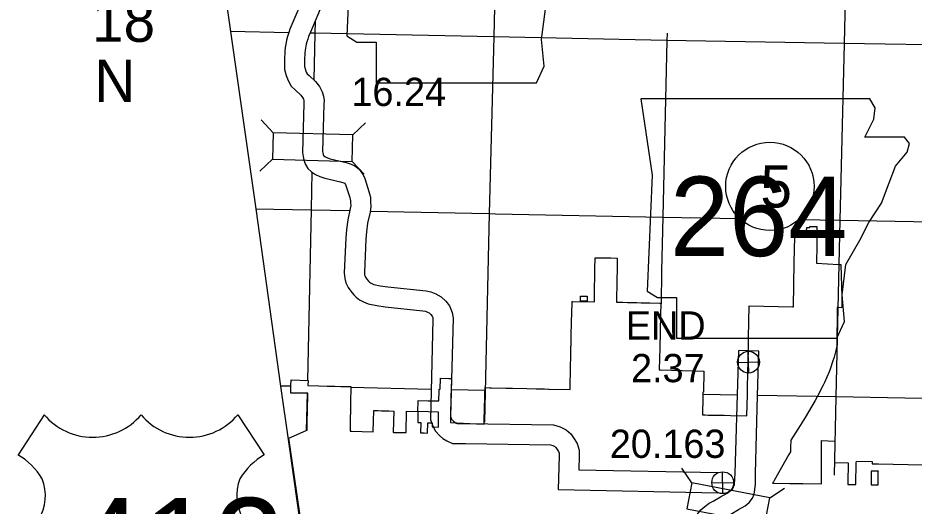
# Model space of a CAD drawing. Extents: x 77230 to 630905, y 790554 to 1662844.
# Drawn here: x 119069 to 145849, y 1526484 to 1541082 of the extents above; entities that cross this region are included whole.
import ezdxf

# ---------------------------------------------------------------- set-up
doc = ezdxf.new("R2010")
doc.units = 0
for name, color, linetype in [('Level 12', 7, 'Continuous'), ('Level 14', 7, 'Continuous'), ('Level 15', 7, 'Continuous'), ('Level 16', 7, 'Continuous'), ('Level 19', 7, 'Continuous'), ('Level 22', 7, 'Continuous'), ('Level 24', 7, 'Continuous'), ('Level 25', 7, 'Continuous'), ('Level 28', 7, 'Continuous'), ('Level 31', 7, 'Continuous'), ('Level 32', 7, 'Continuous'), ('Level 33', 7, 'Continuous'), ('Level 34', 7, 'Continuous')]:
    doc.layers.add(name, color=color, linetype=linetype)

msp = doc.modelspace()

# ---------------------------------------------------------------- linework, layer by layer
at = {"layer": 'Level 12'}
for points in [[(138249, 1531220), (138242, 1530900), (138235, 1530556), (138263, 1530555), (138268, 1530555), (139563, 1530518), (139552, 1529893), (139537, 1529893), (139534, 1529732), (139534, 1529665), (139535, 1529582), (139533, 1529512), (139529, 1529445), (139528, 1529375), (139526, 1529309), (139524, 1529237), (139523, 1529208), (139609, 1529209), (139691, 1529207), (139770, 1529205), (139847, 1529205), (139851, 1529205), (139930, 1529203), (140010, 1529202), (140088, 1529201), (140171, 1529200), (140367, 1529197), (140855, 1529188), (140866, 1529832), (140873, 1530115), (140878, 1530371), (140881, 1530481), (140896, 1531152), (140902, 1531525), (140916, 1532470), (142213, 1532444), (142248, 1532443), (142268, 1533771), (142282, 1534537), (142312, 1534537), (142637, 1534533), (142638, 1534611), (142639, 1534703), (142641, 1534813), (142725, 1534812), (142738, 1534812), (142738, 1534844), (142880, 1534842), (142947, 1534841), (142945, 1534699), (142944, 1534601), (142943, 1534524), (142942, 1534447), (142942, 1534370), (142941, 1534293), (142940, 1534216), (142939, 1534139), (142938, 1534062), (142937, 1533973), (142936, 1533923), (142934, 1533752), (143589, 1533713), (143661, 1533711), (143687, 1532740), (143686, 1532416), (143549, 1532420), (143537, 1531243), (143510, 1531134), (143500, 1531093), (143458, 1530942), (143413, 1530797), (143348, 1530608), (143308, 1530501), (143243, 1530339), (143171, 1530177), (143133, 1530096), (142966, 1529775), (142889, 1529644), (142590, 1529137), (142448, 1528895), (142163, 1528455), (142158, 1528233), (142156, 1528105), (142109, 1528022), (141663, 1527247), (141643, 1527211), (141620, 1527172), (142139, 1527160), (142529, 1527155), (143081, 1527147), (143080, 1527185), (143085, 1528444), (143482, 1528430), (143469, 1527790), (143879, 1527779), (143879, 1527778), (143867, 1527176), (143866, 1527167), (143866, 1527134), (144111, 1527129)], [(131022, 1529314), (131025, 1529632), (131025, 1529643), (131328, 1529636), (131651, 1529628), (131658, 1529936), (131661, 1529977), (131687, 1529976), (131695, 1530306), (131946, 1530299), (132024, 1530297), (132017, 1529967), (132010, 1529761), (132007, 1529593), (132000, 1529326), (131992, 1528982), (132773, 1528945), (132998, 1528932), (132998, 1528945), (133005, 1529195), (133008, 1529275), (133009, 1529308), (133010, 1529356), (133012, 1529435), (133014, 1529515), (133016, 1529556), (133017, 1529595), (133018, 1529644), (133019, 1529675), (133021, 1529755), (133024, 1529850), (133024, 1529850), (133026, 1529910), (133027, 1529938), (133029, 1530027), (133156, 1530024), (133188, 1530023), (133217, 1530022), (133647, 1530012), (133670, 1530011), (133848, 1530007), (134275, 1529997), (134553, 1529992), (134804, 1529987), (134924, 1529985), (134947, 1529985), (135570, 1529974), (135575, 1530212), (135576, 1530302), (135577, 1530344), (135579, 1530444), (135583, 1530627), (135584, 1530655), (135586, 1530758), (135588, 1530862), (135591, 1530997), (135591, 1531021), (135592, 1531030), (135592, 1531060), (135594, 1531132), (135596, 1531225), (135596, 1531267), (135597, 1531277), (135600, 1531419), (135605, 1531614), (135613, 1531948), (135615, 1532022), (135620, 1532237), (135629, 1532598), (135653, 1532598), (135653, 1532598), (135653, 1532598), (136296, 1532590), (136297, 1532611), (136299, 1532761), (136313, 1533574), (136319, 1533910), (136340, 1533910), (136490, 1533908), (136640, 1533906), (136791, 1533904), (136979, 1533902), (136973, 1533572), (136967, 1533243), (136955, 1532582), (137130, 1532578), (137143, 1532578), (137283, 1532575), (137316, 1532574), (137383, 1532573), (137466, 1532571), (137559, 1532569), (137693, 1532566), (137801, 1532563), (137842, 1532562), (137953, 1532560), (138247, 1532553), (138277, 1532553), (138270, 1532206), (138249, 1531220)], [(127512, 1526124), (127322, 1527424), (127163, 1528511), (127678, 1528743), (127710, 1528758), (127710, 1528783), (127713, 1528936), (127716, 1529090), (127719, 1529256), (127722, 1529423), (127729, 1529755), (127731, 1529856), (127698, 1529856), (127223, 1529864), (127228, 1530091), (127232, 1530256), (127738, 1530243), (127735, 1530088), (128062, 1530080), (128312, 1530074), (128389, 1530072), (128539, 1530069), (128715, 1530064), (129017, 1530057), (129015, 1529893), (129012, 1529727), (129007, 1529420), (129007, 1529383), (128999, 1529371), (129006, 1529370), (129002, 1529064), (128997, 1528757), (128998, 1528725), (129042, 1528724), (129359, 1528715), (129687, 1528706), (129687, 1528713), (129697, 1529024), (129706, 1529341), (129821, 1529339), (129936, 1529336), (130028, 1529334), (130038, 1529333), (130090, 1529332), (130153, 1529331), (130303, 1529327), (130284, 1528699)], [(130284, 1528699), (130284, 1528691), (130292, 1528689), (130352, 1528688), (130469, 1528685), (130525, 1528684), (130667, 1528681), (130683, 1529322), (131022, 1529314)], [(144111, 1527129), (144111, 1527151), (144111, 1527161), (144123, 1527760), (144123, 1527772), (144124, 1527826), (144592, 1527815), (144593, 1527749), (144786, 1527745), (146107, 1527719)]]:
    msp.add_lwpolyline(points, dxfattribs=at)
for points in [[(136075, 1532612), (135876, 1532614), (135880, 1532764), (135980, 1532764), (136079, 1532763)], [(131022, 1529314), (131015, 1528983), (131109, 1528979), (131101, 1528672), (131208, 1528670), (131313, 1528668), (131321, 1528974), (131449, 1528971), (131449, 1528850), (131636, 1528845), (131639, 1528966), (131640, 1529047), (131641, 1529174), (131641, 1529296)], [(144771, 1527117), (144780, 1527505), (144781, 1527526), (144571, 1527529), (144564, 1527121)]]:
    msp.add_lwpolyline(points, close=True, dxfattribs=at)
at = {"layer": 'Level 14'}
for points in [[(124550, 1546914), (125355, 1541164), (126178, 1535371), (126916, 1530075), (127152, 1528402), (127411, 1526569)], [(127411, 1526569), (127580, 1525371), (127728, 1524381)]]:
    msp.add_lwpolyline(points, dxfattribs=at)
at = {"layer": 'Level 15'}
msp.add_lwpolyline([(133434, 1546946), (133413, 1545803), (133290, 1540512), (133149, 1535230), (133009, 1528997)], dxfattribs=at)
at = {"layer": 'Level 16'}
for points in [[(143823, 1542978), (143757, 1540309), (143634, 1535036)], [(127953, 1540983), (127943, 1540618), (127912, 1539233)], [(127167, 1540640), (125424, 1540676)], [(147464, 1540255), (143749, 1540312), (138455, 1540411), (133282, 1540516), (127937, 1540624), (127803, 1540627)], [(138469, 1540629), (138463, 1540409), (138336, 1535129), (138305, 1533509), (138286, 1532536)], [(127854, 1536474), (127828, 1535348), (127719, 1530244)], [(126166, 1535371), (127822, 1535346), (128995, 1535321)], [(129601, 1535308), (133141, 1535232), (133344, 1535227)], [(133344, 1535227), (138329, 1535126), (140620, 1535087)], [(142435, 1535056), (143634, 1535036)], [(143634, 1535036), (143509, 1529746), (143463, 1527411)], [(143634, 1535036), (147489, 1534968)], [(127228, 1530066), (126904, 1530075)], [(131418, 1529975), (129017, 1530026)], [(133027, 1529941), (132020, 1529962)], [(127710, 1529856), (127686, 1528747)], [(140576, 1529803), (139539, 1529822)], [(147637, 1529670), (143509, 1529750), (141170, 1529792)]]:
    msp.add_lwpolyline(points, dxfattribs=at)
at = {"layer": 'Level 19'}
for p, q in [((126701, 1537650), (126338, 1538033)), ((129076, 1537585), (129460, 1537948)), ((126679, 1536858), (126296, 1536495)), ((129054, 1536793), (129417, 1536409)), ((139203, 1527177), (138907, 1527614)), ((141536, 1526728), (141973, 1527024))]:
    msp.add_line(p, q, dxfattribs=at)
for points in [[(129076, 1537585), (126701, 1537650), (126679, 1536858), (129054, 1536793)], [(139053, 1526399), (141386, 1525950), (141536, 1526728), (139203, 1527177)]]:
    msp.add_lwpolyline(points, close=True, dxfattribs=at)
at = {"layer": 'Level 22'}
for points in [[(127614, 1541737), (127256, 1540885), (127197, 1540746), (127162, 1540644), (127124, 1540530), (127097, 1540420), (127084, 1540342), (127059, 1540198), (127048, 1540091), (127032, 1539826), (127038, 1539540), (127088, 1539355), (127140, 1539210), (127239, 1539038), (127360, 1538921), (127520, 1538773), (127571, 1538706), (127599, 1538653), (127610, 1538614), (127616, 1538577), (127613, 1538519), (127573, 1537055), (127589, 1536939), (127616, 1536829), (127659, 1536703), (127731, 1536583), (127842, 1536483), (127959, 1536404), (128091, 1536340), (128243, 1536290), (128710, 1536184), (128804, 1536150), (128828, 1536139), (128831, 1536137), (128856, 1536102), (128869, 1536069), (128983, 1535709), (129000, 1535656), (129005, 1535635), (129009, 1535557), (129014, 1535468), (129001, 1535379), (128926, 1535046), (128887, 1534753), (128863, 1534507), (128822, 1533461), (128835, 1533289), (128871, 1533164), (128939, 1533024), (129016, 1532914), (129105, 1532800), (129176, 1532733), (129273, 1532654), (129395, 1532589), (129539, 1532536), (129792, 1532480), (130048, 1532447), (131169, 1532324), (131245, 1532308), (131308, 1532286), (131356, 1532259), (131407, 1532209), (131443, 1532164), (131463, 1532115), (131471, 1532065), (131398, 1529061), (131473, 1528857), (131549, 1528726), (131665, 1528594), (131771, 1528506), (131889, 1528432), (132060, 1528358), (132445, 1528351), (134988, 1528314), (135054, 1528296), (135112, 1528265), (135144, 1528237), (135188, 1528175), (135223, 1528113), (135238, 1528064), (135240, 1527988), (135217, 1526981)], [(128179, 1541533), (127809, 1540652), (127757, 1540530), (127730, 1540451), (127701, 1540364), (127685, 1540298), (127675, 1540240), (127653, 1540116), (127646, 1540042), (127632, 1539815), (127637, 1539625), (127661, 1539534), (127686, 1539463), (127716, 1539411), (127772, 1539357), (127965, 1539179), (128079, 1539031), (128160, 1538876), (128198, 1538739), (128217, 1538609), (128213, 1538498), (128174, 1537088), (128179, 1537052), (128192, 1536998), (128204, 1536965), (128212, 1536957), (128260, 1536925), (128316, 1536898), (128404, 1536869), (128878, 1536761), (129028, 1536707), (129136, 1536659), (129269, 1536558), (129386, 1536390), (129433, 1536275), (129555, 1535891), (129579, 1535817), (129602, 1535718), (129608, 1535587), (129616, 1535441), (129591, 1535269), (129517, 1534941), (129484, 1534685), (129462, 1534466), (129423, 1533470), (129429, 1533395), (129433, 1533380), (129458, 1533328), (129498, 1533271), (129550, 1533205), (129571, 1533185), (129606, 1533156), (129641, 1533138), (129709, 1533113), (129896, 1533071), (130119, 1533043), (131265, 1532918), (131408, 1532887), (131558, 1532834), (131719, 1532742), (131852, 1532613), (131965, 1532471), (132046, 1532276), (132072, 1532102), (132000, 1529161), (132018, 1529113), (132039, 1529077), (132084, 1529026), (132123, 1528994), (132169, 1528965), (132190, 1528956), (132456, 1528951), (135074, 1528913), (135277, 1528856), (135451, 1528764), (135591, 1528645), (135696, 1528496), (135778, 1528351), (135836, 1528160), (135840, 1527988), (135830, 1527569)], [(140507, 1527465), (140570, 1529807), (140608, 1531139)], [(141208, 1531121), (140608, 1531139)], [(141107, 1527461), (141170, 1529791), (141208, 1531121)], [(135830, 1527569), (139986, 1527485)], [(139122, 1521948), (139163, 1524544), (139181, 1525526), (139183, 1525669), (139202, 1525836), (139248, 1526013), (139334, 1526188), (139479, 1526377), (139595, 1526467), (139730, 1526568), (139846, 1526628), (140066, 1526759), (140260, 1526873), (140423, 1526990), (140487, 1527130), (140507, 1527465)], [(139727, 1522235), (139763, 1524534), (139781, 1525518), (139782, 1525631), (139793, 1525725), (139814, 1525804), (139846, 1525870), (139908, 1525950), (139958, 1525989), (140050, 1526058), (140137, 1526103), (140371, 1526242), (140606, 1526380), (140806, 1526492), (140916, 1526590), (141019, 1526722), (141067, 1526839), (141111, 1527126), (141107, 1527461)], [(135217, 1526981), (139983, 1526885)]]:
    msp.add_lwpolyline(points, dxfattribs=at)
at = {"layer": 'Level 24'}
for points in [[(128704, 1546295), (129046, 1544011), (128894, 1540547), (129199, 1540357), (129770, 1540357), (129770, 1539139), (134566, 1539139), (134794, 1539634), (134718, 1540433), (134832, 1541347), (135251, 1542070), (135517, 1542603), (135898, 1543174), (136127, 1543783), (136317, 1544278), (136659, 1544696), (136736, 1544963), (136583, 1545153), (135403, 1545153), (135670, 1545686), (135708, 1546029), (135550, 1546292)], [(137683, 1538661), (138025, 1536377), (137873, 1532914), (138178, 1532723), (138749, 1532723), (138749, 1531505), (143545, 1531505), (143773, 1532000), (143697, 1532799), (143811, 1533713), (144230, 1534436), (144497, 1534969), (144877, 1535540), (145106, 1536149), (145296, 1536644), (145639, 1537063), (145715, 1537329), (145562, 1537519), (144382, 1537519), (144649, 1538052), (144687, 1538395), (144529, 1538658)]]:
    msp.add_lwpolyline(points, close=True, dxfattribs=at)
at = {"layer": 'Level 25'}
for p, q in [((119853, 1529217), (119074, 1528013)), ((125644, 1529217), (126423, 1528013))]:
    msp.add_line(p, q, dxfattribs=at)
for centre, radius, start, end in [((121304, 1530438), 1896, 220.075, 319.6701), ((124194, 1530438), 1896, 220.3299, 319.925), ((118056, 1526264), 2024, 30.7809, 59.9883), ((127441, 1526264), 2024, 120.0117, 149.2191), ((118502, 1526798), 1387, 328.8105, 21.2108), ((126995, 1526798), 1387, 158.7892, 211.1895)]:
    msp.add_arc(centre, radius, start, end, dxfattribs=at)
at = {"layer": 'Level 33'}
msp.add_circle((141540, 1536045), 1320, dxfattribs=at)
at = {"layer": 'Level 34'}
for p, q in [((140910, 1530461), (140895, 1531112)), ((140577, 1530779), (141227, 1530794)), ((140138, 1526858), (140123, 1527509)), ((139805, 1527176), (140456, 1527191))]:
    msp.add_line(p, q, dxfattribs=at)
for centre in [(140902, 1530787), (140130, 1527184)]:
    msp.add_circle(centre, 326, dxfattribs=at)

# ---------------------------------------------------------------- texts
at = {"layer": 'Level 24'}
msp.add_text('264', height=2376, dxfattribs=at).set_placement((138555, 1533960))
at = {"layer": 'Level 25'}
msp.add_text('412', height=2851.2, dxfattribs=at).set_placement((120673, 1523877))
at = {"layer": 'Level 28'}
for s, height, p in [('18', 1267.2, (121283, 1540367)), ('N', 1267, (121352, 1538570))]:
    msp.add_text(s, height=height, dxfattribs=at).set_placement(p)
at = {"layer": 'Level 31'}
for s, p in [('END', (137235, 1531463)), ('2.37', (137391, 1530189)), ('20.163', (136756, 1527925))]:
    msp.add_text(s, height=844.8, dxfattribs=at).set_placement(p)
at = {"layer": 'Level 32'}
msp.add_text('16.24', height=844.8, dxfattribs=at).set_placement((129034, 1538447))
at = {"layer": 'Level 33'}
msp.add_text('5', height=1267, dxfattribs=at).set_placement((141257, 1535411))

doc.saveas('drawing.dxf')
